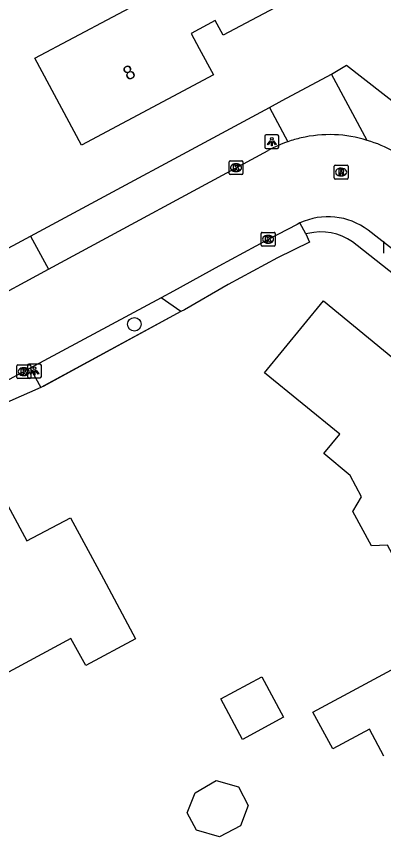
# Model space of a CAD drawing. Extents: x 157321 to 158827, y 386650 to 388532.
# Drawn here: x 158051 to 158077.4, y 387064.3 to 387123.1 of the extents above; entities that cross this region are included whole.
import ezdxf

# ---------------------------------------------------------------- set-up
doc = ezdxf.new("R2010")
doc.units = 0
for name, color, linetype in [('IMGEO_Boom', 7, 'Continuous'), ('IMGEO_Groenvoorziening', 7, 'Continuous'), ('IMGEO_Hek', 7, 'Continuous'), ('IMGEO_Kolk', 7, 'Continuous'), ('IMGEO_Lichtpunt', 7, 'Continuous'), ('IMGEO_Pand', 7, 'Continuous'), ('IMGEO_Pand_nummerreeks', 7, 'Continuous'), ('IMGEO_Rijbaan_lokaal_gesloten', 7, 'Continuous'), ('IMGEO_Rioolput', 7, 'Continuous'), ('IMGEO_Voetpad_open', 7, 'Continuous')]:
    doc.layers.add(name, color=color, linetype=linetype)

msp = doc.modelspace()

# ---------------------------------------------------------------- linework, layer by layer
at = {"layer": 'IMGEO_Boom'}
msp.add_circle((158059.465, 387100.885), 0.489, dxfattribs=at)
at = {"layer": 'IMGEO_Groenvoorziening'}
for points in [[(158073.658, 387118.912), (158074.756, 387119.552), (158084.243, 387112.17)], [(158051.986, 387107.238), (158069.195, 387116.515)], [(158090.702, 387094.576), (158075.514, 387106.563), (158075.182, 387106.821), (158074.824, 387107.042), (158074.446, 387107.225), (158074.05, 387107.368), (158073.642, 387107.468), (158073.225, 387107.525), (158072.805, 387107.539), (158072.385, 387107.508), (158071.971, 387107.433), (158071.806, 387107.391)], [(158062.816, 387101.798), (158052.715, 387096.329)]]:
    msp.add_lwpolyline(points, dxfattribs=at)
at = {"layer": 'IMGEO_Hek'}
msp.add_lwpolyline([(158063.07, 387101.936), (158062.816, 387101.798), (158052.892, 387096.407)], dxfattribs=at)
at = {"layer": 'IMGEO_Kolk'}
for p, q in [((158066.289, 387111.745), (158066.289, 387112.597)), ((158066.364, 387112.671), (158067.216, 387112.671)), ((158066.777, 387112.451), (158066.802, 387112.451)), ((158067.29, 387112.597), (158067.29, 387111.745)), ((158067.216, 387111.671), (158066.364, 387111.671)), ((158066.8, 387111.891), (158066.775, 387111.891)), ((158068.597, 387106.583), (158068.597, 387107.435)), ((158068.672, 387107.509), (158069.524, 387107.509)), ((158069.085, 387107.289), (158069.11, 387107.289)), ((158069.598, 387107.435), (158069.598, 387106.583)), ((158069.524, 387106.509), (158068.672, 387106.509)), ((158069.108, 387106.729), (158069.083, 387106.729)), ((158077.426, 387106.014), (158077.426, 387106.866)), ((158050.997, 387097.044), (158050.997, 387097.896)), ((158051.072, 387097.97), (158051.924, 387097.97)), ((158051.485, 387097.75), (158051.51, 387097.75)), ((158051.998, 387097.896), (158051.998, 387097.044)), ((158051.924, 387096.97), (158051.072, 387096.97)), ((158051.508, 387097.19), (158051.483, 387097.19))]:
    msp.add_line(p, q, dxfattribs=at)
for points in [[(158066.289, 387111.745), (158066.289, 387112.597)], [(158066.364, 387112.671), (158067.216, 387112.671)], [(158066.61, 387112.371), (158066.733, 387112.371), (158066.733, 387112.22), (158066.863, 387112.371), (158067.027, 387112.371), (158066.881, 387112.22), (158067.034, 387111.971), (158066.882, 387111.971), (158066.797, 387112.135), (158066.733, 387112.068), (158066.733, 387111.971), (158066.61, 387111.971), (158066.61, 387112.371)], [(158067.29, 387112.597), (158067.29, 387111.745)], [(158067.216, 387111.671), (158066.364, 387111.671)], [(158068.597, 387106.583), (158068.597, 387107.435)], [(158068.672, 387107.509), (158069.524, 387107.509)], [(158068.918, 387107.209), (158069.041, 387107.209), (158069.041, 387107.058), (158069.171, 387107.209), (158069.335, 387107.209), (158069.189, 387107.058), (158069.342, 387106.809), (158069.19, 387106.809), (158069.105, 387106.973), (158069.041, 387106.906), (158069.041, 387106.809), (158068.918, 387106.809), (158068.918, 387107.209)], [(158069.598, 387107.435), (158069.598, 387106.583)], [(158069.524, 387106.509), (158068.672, 387106.509)], [(158077.426, 387106.014), (158077.426, 387106.866)], [(158050.997, 387097.044), (158050.997, 387097.896)], [(158051.072, 387097.97), (158051.924, 387097.97)], [(158051.318, 387097.67), (158051.441, 387097.67), (158051.441, 387097.519), (158051.571, 387097.67), (158051.735, 387097.67), (158051.589, 387097.519), (158051.742, 387097.27), (158051.59, 387097.27), (158051.505, 387097.434), (158051.441, 387097.367), (158051.441, 387097.27), (158051.318, 387097.27), (158051.318, 387097.67)], [(158051.998, 387097.896), (158051.998, 387097.044)], [(158051.924, 387096.97), (158051.072, 387096.97)]]:
    msp.add_lwpolyline(points, dxfattribs=at)
for centre, start, end in [((158066.366, 387112.595), 91.55205, 178.44795), ((158066.366, 387112.595), 91.55205, 178.44795), ((158067.214, 387112.595), 1.55205, 88.44795), ((158067.214, 387112.595), 1.55205, 88.44795), ((158066.366, 387111.747), 181.55205, 268.44795), ((158066.366, 387111.747), 181.55205, 268.44795), ((158067.214, 387111.747), 271.55205, 358.44795), ((158067.214, 387111.747), 271.55205, 358.44795), ((158068.674, 387107.433), 91.55205, 178.44795), ((158068.674, 387107.433), 91.55205, 178.44795), ((158069.522, 387107.433), 1.55205, 88.44795), ((158069.522, 387107.433), 1.55205, 88.44795), ((158068.674, 387106.585), 181.55205, 268.44795), ((158068.674, 387106.585), 181.55205, 268.44795), ((158069.522, 387106.585), 271.55205, 358.44795), ((158069.522, 387106.585), 271.55205, 358.44795), ((158051.074, 387097.894), 91.55205, 178.44795), ((158051.074, 387097.894), 91.55205, 178.44795), ((158051.922, 387097.894), 1.55205, 88.44795), ((158051.922, 387097.894), 1.55205, 88.44795), ((158051.074, 387097.046), 181.55205, 268.44795), ((158051.074, 387097.046), 181.55205, 268.44795), ((158051.922, 387097.046), 271.55205, 358.44795), ((158051.922, 387097.046), 271.55205, 358.44795)]:
    msp.add_arc(centre, 0.0765, start, end, dxfattribs=at)
for centre, major_axis, ratio, start_param, end_param in [((158066.776, 387112.171), (-0.387, 0.002), 0.722429, 4.712389, 7.853982), ((158066.801, 387112.171), (-0.39, 0.002), 0.717154, 1.570796, 4.712389), ((158069.084, 387107.009), (-0.387, 0.002), 0.722429, 4.712389, 7.853982), ((158069.109, 387107.009), (-0.39, 0.002), 0.717154, 1.570796, 4.712389), ((158051.484, 387097.47), (-0.387, 0.002), 0.722429, 4.712389, 7.853982), ((158051.509, 387097.47), (-0.39, 0.002), 0.717154, 1.570796, 4.712389)]:
    msp.add_ellipse(centre, major_axis=major_axis, ratio=ratio, start_param=start_param, end_param=end_param, dxfattribs=at)
at = {"layer": 'IMGEO_Lichtpunt'}
for p, q in [((158068.867, 387114.446), (158068.867, 387113.639)), ((158068.867, 387114.446), (158068.867, 387113.639)), ((158069.769, 387114.541), (158068.961, 387114.541)), ((158069.769, 387114.541), (158068.961, 387114.541)), ((158069.863, 387113.639), (158069.863, 387114.446)), ((158069.863, 387113.639), (158069.863, 387114.446)), ((158068.961, 387113.545), (158069.769, 387113.545)), ((158068.961, 387113.545), (158069.769, 387113.545)), ((158051.767, 387097.922), (158051.767, 387097.115)), ((158051.767, 387097.922), (158051.767, 387097.115)), ((158052.669, 387098.017), (158051.861, 387098.017)), ((158052.669, 387098.017), (158051.861, 387098.017)), ((158052.763, 387097.115), (158052.763, 387097.922)), ((158052.763, 387097.115), (158052.763, 387097.922)), ((158051.861, 387097.021), (158052.669, 387097.021)), ((158051.861, 387097.021), (158052.669, 387097.021))]:
    msp.add_line(p, q, dxfattribs=at)
for points in [[(158069.241, 387114.11), (158069.28, 387114.082), (158069.092, 387113.82), (158069.054, 387113.847), (158069.241, 387114.11)], [(158069.343, 387114.062), (158069.39, 387114.062), (158069.39, 387113.74), (158069.343, 387113.74), (158069.343, 387114.062)], [(158069.453, 387114.082), (158069.491, 387114.109), (158069.678, 387113.847), (158069.639, 387113.819), (158069.453, 387114.082)], [(158052.141, 387097.586), (158052.18, 387097.558), (158051.992, 387097.296), (158051.954, 387097.323), (158052.141, 387097.586)], [(158052.353, 387097.558), (158052.391, 387097.585), (158052.578, 387097.323), (158052.539, 387097.295), (158052.353, 387097.558)], [(158052.243, 387097.538), (158052.29, 387097.538), (158052.29, 387097.216), (158052.243, 387097.216), (158052.243, 387097.538)]]:
    msp.add_lwpolyline(points, dxfattribs=at)
for centre in [(158069.366, 387114.244), (158052.266, 387097.72)]:
    msp.add_circle(centre, 0.0994, dxfattribs=at)
for centre, start, end in [((158068.961, 387114.446), 90, 180), ((158068.961, 387114.446), 90, 180), ((158069.769, 387114.446), 0, 90), ((158069.769, 387114.446), 0, 90), ((158068.961, 387113.639), 180, 270), ((158068.961, 387113.639), 180, 270), ((158069.769, 387113.639), 270, 0), ((158069.769, 387113.639), 270, 360), ((158051.861, 387097.922), 90, 180), ((158051.861, 387097.922), 90, 180), ((158052.669, 387097.922), 0, 90), ((158052.669, 387097.922), 0, 90), ((158051.861, 387097.115), 180, 270), ((158051.861, 387097.115), 180, 270), ((158052.669, 387097.115), 270, 0), ((158052.669, 387097.115), 270, 360)]:
    msp.add_arc(centre, 0.0946, start, end, dxfattribs=at)
at = {"layer": 'IMGEO_Pand'}
for points in [[(158055.665, 387113.792), (158052.299, 387120.053), (158060.725, 387124.558), (158055.462, 387134.401), (158063.207, 387138.578), (158070.816, 387124.365), (158065.858, 387121.726), (158065.289, 387122.771), (158063.558, 387121.828), (158064.13, 387120.762), (158065.154, 387118.851), (158055.665, 387113.792)], [(158075.215, 387087.383), (158075.832, 387088.462), (158075.012, 387089.994), (158073.115, 387091.57), (158074.26, 387092.972), (158068.846, 387097.394), (158073.084, 387102.582), (158081.745, 387095.465), (158083.337, 387096.316), (158085.702, 387091.878), (158084.146, 387091.022), (158085.768, 387087.965), (158087.878, 387083.988), (158080.387, 387079.954), (158077.699, 387084.974), (158076.537, 387084.913), (158075.215, 387087.383)], [(158055.967, 387076.287), (158054.888, 387078.252), (158048.603, 387074.846), (158047.818, 387076.289), (158042.893, 387073.687), (158040.797, 387077.563), (158042.583, 387078.529), (158040.492, 387082.396), (158043.676, 387084.074), (158042.41, 387086.475), (158049.115, 387090.065), (158051.716, 387085.284), (158054.863, 387086.947), (158057.229, 387082.542), (158059.555, 387078.212), (158055.967, 387076.287)], [(158077.437, 387069.773), (158076.393, 387071.71), (158073.752, 387070.287), (158072.329, 387072.928), (158087.822, 387081.277), (158089.534, 387078.101), (158090.841, 387078.802), (158095.252, 387081.192), (158098, 387076.098), (158097.093, 387075.542), (158098.371, 387073.201), (158100.789, 387068.774), (158097.548, 387067.021), (158098.173, 387065.867), (158097.966, 387065.198), (158095.676, 387063.96)], [(158065.688, 387073.889), (158068.644, 387075.481), (158070.214, 387072.568), (158067.258, 387070.976), (158065.688, 387073.889)], [(158063.938, 387064.433), (158063.277, 387065.674), (158063.839, 387067.133), (158065.368, 387068.012), (158066.956, 387067.551), (158067.668, 387066.216), (158067.099, 387064.737), (158065.603, 387063.95), (158063.938, 387064.433)]]:
    msp.add_lwpolyline(points, dxfattribs=at)
at = {"layer": 'IMGEO_Rijbaan_lokaal_gesloten'}
for points in [[(158053.278, 387104.849), (158069.112, 387113.407)], [(158071.387, 387108.187), (158071.181, 387108.085), (158069.115, 387106.986), (158065.548, 387105.065), (158062.294, 387103.274), (158061.394, 387102.79)], [(158091.593, 387095.729), (158076.297, 387107.674)], [(158048.471, 387102.262), (158053.278, 387104.849)], [(158061.394, 387102.79), (158051.968, 387097.719)], [(158051.968, 387097.719), (158049.829, 387096.568), (158046.373, 387094.699)]]:
    msp.add_lwpolyline(points, dxfattribs=at)
for centre, radius, start, end in [((158073.605, 387105.243), 9.319, 109.25888, 118.82334), ((158073.582, 387105.268), 9.288, 103.11628, 109.17535), ((158073.534, 387105.447), 9.103, 72.66888, 103.08271), ((158073.69, 387105.429), 9.074, 46.90159, 73.63913), ((158073.412, 387103.817), 4.816, 53.20586, 114.86482)]:
    msp.add_arc(centre, radius, start, end, dxfattribs=at)
at = {"layer": 'IMGEO_Rioolput'}
for p, q in [((158073.859, 387111.426), (158073.859, 387112.278)), ((158073.934, 387112.352), (158074.786, 387112.352)), ((158074.86, 387112.278), (158074.86, 387111.426)), ((158074.347, 387112.132), (158074.372, 387112.132)), ((158074.786, 387111.352), (158073.934, 387111.352)), ((158074.37, 387111.572), (158074.345, 387111.572))]:
    msp.add_line(p, q, dxfattribs=at)
for points in [[(158073.859, 387111.426), (158073.859, 387112.278)], [(158073.934, 387112.352), (158074.786, 387112.352)], [(158074.86, 387112.278), (158074.86, 387111.426)], [(158074.448, 387112.05), (158074.196, 387112.052), (158074.196, 387111.652)], [(158074.196, 387111.652), (158074.32, 387111.652), (158074.32, 387111.814), (158074.331, 387111.814)], [(158074.374, 387111.971), (158074.32, 387111.971), (158074.32, 387111.89)], [(158074.32, 387111.89), (158074.372, 387111.89)], [(158074.378, 387111.785), (158074.449, 387111.652), (158074.589, 387111.652), (158074.524, 387111.778)], [(158074.786, 387111.352), (158073.934, 387111.352)]]:
    msp.add_lwpolyline(points, dxfattribs=at)
for centre, radius, start, end in [((158073.936, 387112.276), 0.0765, 91.55205, 178.44795), ((158073.936, 387112.276), 0.0765, 91.55205, 178.44795), ((158074.784, 387112.276), 0.0765, 1.55205, 88.44795), ((158074.784, 387112.276), 0.0765, 1.55205, 88.44795), ((158074.33, 387111.761), 0.0533, 26.02933, 88.69889), ((158074.356, 387112.079), 0.19, 274.7715, 282.96867), ((158074.38, 387111.875), 0.0964, 77.00612, 93.18647), ((158074.394, 387111.932), 0.0378, 276.66336, 79.67722), ((158074.447, 387111.94), 0.109, 350.36119, 89.41601), ((158074.445, 387111.94), 0.112, 277.58423, 350.98172), ((158074.429, 387111.725), 0.108, 29.51342, 73.79051), ((158073.936, 387111.428), 0.0765, 181.55205, 268.44795), ((158073.936, 387111.428), 0.0765, 181.55205, 268.44795), ((158074.784, 387111.428), 0.0765, 271.55205, 358.44795), ((158074.784, 387111.428), 0.0765, 271.55205, 358.44795)]:
    msp.add_arc(centre, radius, start, end, dxfattribs=at)
for centre, major_axis, ratio, start_param, end_param in [((158074.346, 387111.852), (-0.387, 0.002), 0.722429, 4.712389, 7.853982), ((158074.371, 387111.852), (-0.39, 0.002), 0.717154, 1.570796, 4.712389)]:
    msp.add_ellipse(centre, major_axis=major_axis, ratio=ratio, start_param=start_param, end_param=end_param, dxfattribs=at)
at = {"layer": 'IMGEO_Voetpad_open'}
for points in [[(158069.195, 387116.515), (158070.109, 387117.008), (158073.658, 387118.912)], [(158076.246, 387114.136), (158073.658, 387118.912)], [(158069.195, 387116.515), (158070.531, 387114.04)], [(158071.806, 387107.391), (158071.387, 387108.187)], [(158047.177, 387104.662), (158051.986, 387107.238)], [(158051.986, 387107.238), (158053.278, 387104.849)], [(158071.806, 387107.391), (158072.079, 387106.796), (158069.786, 387105.672), (158066.216, 387103.757), (158063.07, 387101.936), (158062.816, 387101.798)], [(158062.816, 387101.798), (158061.394, 387102.79)], [(158051.968, 387097.719), (158052.715, 387096.329)], [(158052.715, 387096.329), (158050.489, 387095.34), (158047.047, 387093.46)]]:
    msp.add_lwpolyline(points, dxfattribs=at)

# ---------------------------------------------------------------- texts
at = {"layer": 'IMGEO_Pand_nummerreeks'}
msp.add_text('8', height=1, rotation=28.06402, dxfattribs=at).set_placement((158058.984, 387118.418))

doc.saveas('drawing.dxf')
